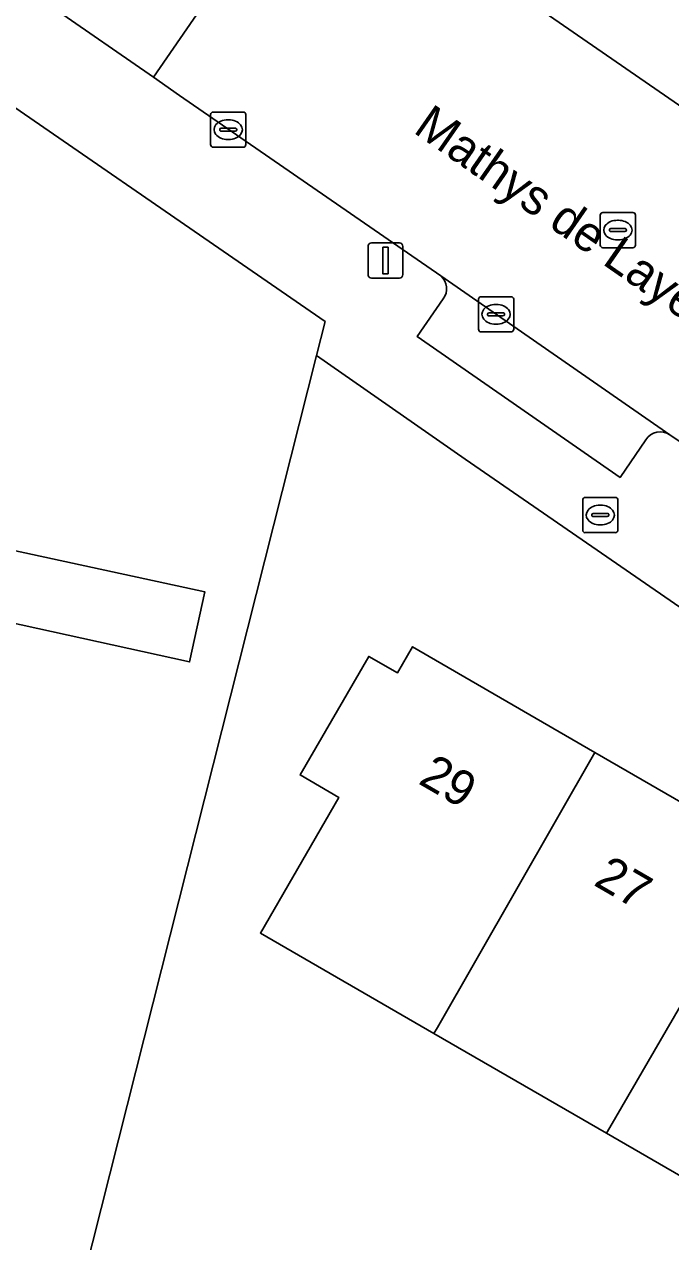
# Model space of a CAD drawing. Extents: x 160023 to 161302, y 384750 to 385707.
# Drawn here: x 160284.79 to 160303.15, y 385120.37 to 385154.93 of the extents above; entities that cross this region are included whole.
import ezdxf

# ---------------------------------------------------------------- set-up
doc = ezdxf.new("R2010")
doc.units = 0
for name, color, linetype in [('IMGEO_Brandkraan', 7, 'Continuous'), ('IMGEO_Erf', 7, 'Continuous'), ('IMGEO_Grasland_overig', 7, 'Continuous'), ('IMGEO_Hek', 7, 'Continuous'), ('IMGEO_Kolk', 7, 'Continuous'), ('IMGEO_Lichtmast', 7, 'Continuous'), ('IMGEO_Openbare_ruimte_label', 7, 'Continuous'), ('IMGEO_Pand', 7, 'Continuous'), ('IMGEO_Pand_nummerreeks', 7, 'Continuous'), ('IMGEO_Parkeervlak_open', 7, 'Continuous'), ('IMGEO_Rijbaan_lokaal_gesloten', 7, 'Continuous'), ('IMGEO_Rijbaan_lokaal_open', 7, 'Continuous'), ('IMGEO_Rioolput', 7, 'Continuous'), ('IMGEO_Voetpad_open', 7, 'Continuous')]:
    doc.layers.add(name, color=color, linetype=linetype)

msp = doc.modelspace()

# ---------------------------------------------------------------- linework, layer by layer
at = {"layer": 'IMGEO_Brandkraan'}
for p, q in [((160300.726, 385141.498), (160301.578, 385141.498)), ((160300.651, 385140.572), (160300.651, 385141.424)), ((160301.139, 385141.278), (160301.164, 385141.278)), ((160301.652, 385141.424), (160301.652, 385140.572)), ((160300.91, 385140.992), (160300.91, 385141.004)), ((160301.348, 385140.955), (160300.95, 385140.955)), ((160300.953, 385141.041), (160301.351, 385141.041)), ((160301.394, 385141.004), (160301.394, 385140.992)), ((160301.578, 385140.498), (160300.726, 385140.498)), ((160301.162, 385140.718), (160301.137, 385140.718))]:
    msp.add_line(p, q, dxfattribs=at)
for points in [[(160300.726, 385141.498), (160301.578, 385141.498)], [(160300.651, 385140.572), (160300.651, 385141.424)], [(160301.652, 385141.424), (160301.652, 385140.572)], [(160301.578, 385140.498), (160300.726, 385140.498)]]:
    msp.add_lwpolyline(points, dxfattribs=at)
for centre, radius, start, end in [((160300.728, 385141.422), 0.0765, 91.552, 178.448), ((160300.728, 385141.422), 0.0765, 91.552, 178.448), ((160301.576, 385141.422), 0.0765, 1.552, 88.448), ((160301.576, 385141.422), 0.0765, 1.552, 88.448), ((160300.95, 385141.001), 0.0403, 85.8775, 175.7526), ((160300.947, 385140.991), 0.0366, 178.938, 274.7102), ((160301.351, 385140.998), 0.043, 264.8664, 352.4533), ((160301.355, 385141.003), 0.0386, 1.7309, 96.639), ((160300.728, 385140.574), 0.0765, 181.552, 268.448), ((160300.728, 385140.574), 0.0765, 181.552, 268.448), ((160301.576, 385140.574), 0.0765, 271.552, 358.448), ((160301.576, 385140.574), 0.0765, 271.552, 358.448)]:
    msp.add_arc(centre, radius, start, end, dxfattribs=at)
for centre, major_axis, ratio, start_param, end_param in [((160301.138, 385140.998), (-0.387, 0.002), 0.722429, 4.712389, 7.853982), ((160301.163, 385140.998), (-0.39, 0.002), 0.717154, 1.570796, 4.712389)]:
    msp.add_ellipse(centre, major_axis=major_axis, ratio=ratio, start_param=start_param, end_param=end_param, dxfattribs=at)
at = {"layer": 'IMGEO_Erf'}
for points in [[(160331.075, 385119.978), (160323.23, 385125.041), (160316.405, 385129.52), (160309.902, 385133.903), (160297.312, 385142.585), (160293.095, 385145.525), (160266.916, 385041.926)], [(160311.258, 385117.706), (160306.266, 385120.593), (160301.325, 385123.45), (160296.428, 385126.282), (160291.497, 385129.134), (160293.724, 385132.985), (160292.625, 385133.621), (160294.575, 385136.985), (160295.388, 385136.515), (160295.818, 385137.258), (160300.999, 385134.259), (160305.945, 385131.396), (160310.866, 385128.548), (160315.794, 385125.695), (160320.863, 385122.761), (160325.8, 385119.903)]]:
    msp.add_lwpolyline(points, dxfattribs=at)
at = {"layer": 'IMGEO_Grasland_overig'}
for points in [[(160266.916, 385041.926), (160293.095, 385145.525), (160293.339, 385146.491), (160281.765, 385154.46), (160278.335, 385154.996), (160272.81, 385155.86), (160264.038, 385157.232), (160249.17, 385159.557), (160247.26, 385159.856), (160246.952, 385158.272), (160246.818, 385158.296), (160240.561, 385159.434), (160237.365, 385160.015), (160234.41, 385160.552), (160230.2, 385146.371), (160218.89, 385149.729)], [(160255.043, 385104.991), (160263.021, 385135.825), (160264.512, 385142.011), (160251.197, 385145.041), (160251.642, 385146.997), (160267.708, 385143.627), (160289.918, 385138.823), (160289.486, 385136.829), (160266.603, 385141.857), (160263.258, 385128.704), (160254.185, 385092.511)]]:
    msp.add_lwpolyline(points, dxfattribs=at)
at = {"layer": 'IMGEO_Hek'}
for points in [[(160281.765, 385154.46), (160293.339, 385146.491), (160293.095, 385145.525)], [(160293.095, 385145.525), (160266.916, 385041.926)]]:
    msp.add_lwpolyline(points, dxfattribs=at)
at = {"layer": 'IMGEO_Kolk'}
for p, q in [((160290.084, 385151.512), (160290.084, 385152.364)), ((160290.159, 385152.438), (160291.011, 385152.438)), ((160290.572, 385152.218), (160290.597, 385152.218)), ((160291.085, 385152.364), (160291.085, 385151.512)), ((160290.343, 385151.932), (160290.343, 385151.944)), ((160290.781, 385151.895), (160290.383, 385151.895)), ((160290.386, 385151.981), (160290.784, 385151.981)), ((160290.827, 385151.944), (160290.827, 385151.932)), ((160290.595, 385151.658), (160290.57, 385151.658)), ((160291.011, 385151.438), (160290.159, 385151.438)), ((160297.69, 385146.27), (160297.69, 385147.122)), ((160297.765, 385147.196), (160298.617, 385147.196)), ((160298.178, 385146.976), (160298.203, 385146.976)), ((160298.691, 385147.122), (160298.691, 385146.27)), ((160297.949, 385146.69), (160297.949, 385146.702)), ((160298.387, 385146.653), (160297.989, 385146.653)), ((160297.992, 385146.739), (160298.39, 385146.739)), ((160298.433, 385146.702), (160298.433, 385146.69)), ((160298.201, 385146.416), (160298.176, 385146.416)), ((160298.617, 385146.196), (160297.765, 385146.196))]:
    msp.add_line(p, q, dxfattribs=at)
for points in [[(160290.084, 385151.512), (160290.084, 385152.364)], [(160290.159, 385152.438), (160291.011, 385152.438)], [(160291.085, 385152.364), (160291.085, 385151.512)], [(160291.011, 385151.438), (160290.159, 385151.438)], [(160297.69, 385146.27), (160297.69, 385147.122)], [(160297.765, 385147.196), (160298.617, 385147.196)], [(160298.691, 385147.122), (160298.691, 385146.27)], [(160298.617, 385146.196), (160297.765, 385146.196)]]:
    msp.add_lwpolyline(points, dxfattribs=at)
for centre, radius, start, end in [((160290.161, 385152.362), 0.0765, 91.552, 178.448), ((160290.161, 385152.362), 0.0765, 91.552, 178.448), ((160291.009, 385152.362), 0.0765, 1.552, 88.448), ((160291.009, 385152.362), 0.0765, 1.552, 88.448), ((160290.383, 385151.941), 0.0403, 85.8775, 175.7526), ((160290.38, 385151.931), 0.0366, 178.938, 274.7102), ((160290.784, 385151.938), 0.043, 264.8664, 352.4533), ((160290.788, 385151.943), 0.0386, 1.7309, 96.639), ((160290.161, 385151.514), 0.0765, 181.552, 268.448), ((160290.161, 385151.514), 0.0765, 181.552, 268.448), ((160291.009, 385151.514), 0.0765, 271.552, 358.448), ((160291.009, 385151.514), 0.0765, 271.552, 358.448), ((160297.767, 385147.12), 0.0765, 91.552, 178.448), ((160297.767, 385147.12), 0.0765, 91.552, 178.448), ((160298.615, 385147.12), 0.0765, 1.552, 88.448), ((160298.615, 385147.12), 0.0765, 1.552, 88.448), ((160297.989, 385146.699), 0.0403, 85.8775, 175.7526), ((160297.986, 385146.689), 0.0366, 178.938, 274.7102), ((160298.39, 385146.696), 0.043, 264.8664, 352.4533), ((160298.394, 385146.701), 0.0386, 1.7309, 96.639), ((160297.767, 385146.272), 0.0765, 181.552, 268.448), ((160297.767, 385146.272), 0.0765, 181.552, 268.448), ((160298.615, 385146.272), 0.0765, 271.552, 358.448), ((160298.615, 385146.272), 0.0765, 271.552, 358.448)]:
    msp.add_arc(centre, radius, start, end, dxfattribs=at)
for centre, major_axis, ratio, start_param, end_param in [((160290.571, 385151.938), (-0.387, 0.002), 0.722429, 4.712389, 7.853982), ((160290.596, 385151.938), (-0.39, 0.002), 0.717154, 1.570796, 4.712389), ((160298.177, 385146.696), (-0.387, 0.002), 0.722429, 4.712389, 7.853982), ((160298.202, 385146.696), (-0.39, 0.002), 0.717154, 1.570796, 4.712389)]:
    msp.add_ellipse(centre, major_axis=major_axis, ratio=ratio, start_param=start_param, end_param=end_param, dxfattribs=at)
at = {"layer": 'IMGEO_Lichtmast'}
for p, q in [((160294.655, 385148.724), (160295.445, 385148.724)), ((160295.445, 385148.724), (160294.655, 385148.724)), ((160294.555, 385147.824), (160294.555, 385148.624)), ((160294.555, 385148.624), (160294.555, 385147.824)), ((160295.545, 385148.624), (160295.545, 385147.824)), ((160295.545, 385147.824), (160295.545, 385148.624)), ((160295.445, 385147.724), (160294.655, 385147.724)), ((160294.655, 385147.724), (160295.445, 385147.724))]:
    msp.add_line(p, q, dxfattribs=at)
msp.add_lwpolyline([(160294.975, 385148.599), (160295.125, 385148.599), (160295.125, 385147.849), (160294.975, 385147.849), (160294.975, 385148.599)], dxfattribs=at)
for centre, start, end in [((160294.655, 385148.624), 90, 180), ((160294.655, 385148.624), 90, 180), ((160295.445, 385148.624), 0, 90), ((160295.445, 385148.624), 360, 90), ((160294.655, 385147.824), 180, 270), ((160294.655, 385147.824), 180, 270), ((160295.445, 385147.824), 270, 0), ((160295.445, 385147.824), 270, 0)]:
    msp.add_arc(centre, 0.1, start, end, dxfattribs=at)
at = {"layer": 'IMGEO_Pand'}
for points in [[(160300.999, 385134.259), (160295.818, 385137.258), (160295.388, 385136.515), (160294.575, 385136.985), (160292.625, 385133.621), (160293.724, 385132.985), (160291.497, 385129.134), (160296.428, 385126.282), (160296.525, 385126.449)], [(160296.525, 385126.449), (160296.428, 385126.282), (160301.325, 385123.45), (160301.421, 385123.615), (160305.945, 385131.396), (160300.999, 385134.259)], [(160310.866, 385128.548), (160305.945, 385131.396), (160301.421, 385123.615), (160301.325, 385123.45), (160306.266, 385120.593), (160306.36, 385120.755)]]:
    msp.add_lwpolyline(points, close=True, dxfattribs=at)
at = {"layer": 'IMGEO_Parkeervlak_open'}
for points in [[(160303.129, 385143.274), (160296.619, 385147.784)], [(160296.688, 385147.131), (160295.951, 385146.065), (160301.712, 385142.068), (160302.442, 385143.135)]]:
    msp.add_lwpolyline(points, dxfattribs=at)
for centre, radius, start, end in [((160296.317, 385147.422), 0.471, 321.871, 50.1927), ((160302.856, 385142.858), 0.498, 56.6683, 146.2081)]:
    msp.add_arc(centre, radius, start, end, dxfattribs=at)
at = {"layer": 'IMGEO_Rijbaan_lokaal_gesloten'}
msp.add_lwpolyline([(160353.245, 385119.896), (160345.516, 385124.585), (160343.306, 385125.926), (160342.253, 385126.595), (160333.972, 385131.862), (160320.265, 385140.909), (160303.373, 385152.644), (160292.906, 385159.87), (160288.457, 385153.426), (160289.202, 385152.911), (160296.619, 385147.784), (160303.129, 385143.274), (160305.222, 385141.852), (160309.156, 385139.136), (160315.869, 385134.573), (160318.091, 385133.105), (160326.434, 385127.602), (160335.598, 385121.727), (160338.966, 385119.621)], dxfattribs=at)
at = {"layer": 'IMGEO_Rijbaan_lokaal_open'}
msp.add_lwpolyline([(160292.906, 385159.87), (160290.058, 385161.836), (160285.611, 385155.394), (160288.457, 385153.426)], close=True, dxfattribs=at)
at = {"layer": 'IMGEO_Rioolput'}
for p, q in [((160301.151, 385148.66), (160301.151, 385149.512)), ((160301.226, 385149.586), (160302.078, 385149.586)), ((160302.152, 385149.512), (160302.152, 385148.66)), ((160301.41, 385149.08), (160301.41, 385149.092)), ((160301.453, 385149.129), (160301.851, 385149.129)), ((160301.639, 385149.366), (160301.664, 385149.366)), ((160301.894, 385149.092), (160301.894, 385149.08)), ((160301.848, 385149.043), (160301.45, 385149.043)), ((160301.662, 385148.806), (160301.637, 385148.806)), ((160302.078, 385148.586), (160301.226, 385148.586))]:
    msp.add_line(p, q, dxfattribs=at)
for points in [[(160301.151, 385148.66), (160301.151, 385149.512)], [(160301.226, 385149.586), (160302.078, 385149.586)], [(160302.152, 385149.512), (160302.152, 385148.66)], [(160302.078, 385148.586), (160301.226, 385148.586)]]:
    msp.add_lwpolyline(points, dxfattribs=at)
for centre, radius, start, end in [((160301.228, 385149.51), 0.0765, 91.552, 178.448), ((160301.228, 385149.51), 0.0765, 91.552, 178.448), ((160302.076, 385149.51), 0.0765, 1.552, 88.448), ((160302.076, 385149.51), 0.0765, 1.552, 88.448), ((160301.45, 385149.089), 0.0403, 85.8775, 175.7526), ((160301.447, 385149.079), 0.0366, 178.938, 274.7102), ((160301.851, 385149.086), 0.043, 264.8664, 352.4533), ((160301.855, 385149.091), 0.0386, 1.7309, 96.639), ((160301.228, 385148.662), 0.0765, 181.552, 268.448), ((160301.228, 385148.662), 0.0765, 181.552, 268.448), ((160302.076, 385148.662), 0.0765, 271.552, 358.448), ((160302.076, 385148.662), 0.0765, 271.552, 358.448)]:
    msp.add_arc(centre, radius, start, end, dxfattribs=at)
for centre, major_axis, ratio, start_param, end_param in [((160301.638, 385149.086), (-0.387, 0.002), 0.722429, 4.712389, 7.853982), ((160301.663, 385149.086), (-0.39, 0.002), 0.717154, 1.570796, 4.712389)]:
    msp.add_ellipse(centre, major_axis=major_axis, ratio=ratio, start_param=start_param, end_param=end_param, dxfattribs=at)
at = {"layer": 'IMGEO_Voetpad_open'}
for points in [[(160210.42, 385204.716), (160218.147, 385198.861), (160226.359, 385192.864), (160230.468, 385189.949), (160232.788, 385188.31), (160233.58, 385187.757), (160236.084, 385186.008), (160239.674, 385183.529), (160242.339, 385181.727), (160244.355, 385180.364), (160255.216, 385172.774), (160260.328, 385169.248), (160276.645, 385157.992), (160278.875, 385156.454), (160281.765, 385154.46), (160293.339, 385146.491), (160293.095, 385145.525), (160297.312, 385142.585), (160309.902, 385133.903), (160316.405, 385129.52), (160323.23, 385125.041), (160331.075, 385119.978)], [(160296.619, 385147.784), (160289.202, 385152.911), (160288.457, 385153.426), (160285.611, 385155.394), (160284.354, 385156.263), (160280.355, 385159.003), (160259.822, 385173.074)], [(160286.978, 385163.963), (160290.058, 385161.836), (160292.906, 385159.87), (160303.373, 385152.644), (160320.265, 385140.909)], [(160302.442, 385143.135), (160301.712, 385142.068), (160295.951, 385146.065), (160296.688, 385147.131)], [(160305.222, 385141.852), (160303.129, 385143.274)]]:
    msp.add_lwpolyline(points, dxfattribs=at)
msp.add_lwpolyline([(160233.386, 385021.466), (160222.282, 385039.697), (160220.205, 385038.374), (160225.978, 385029.314), (160232.748, 385018.878), (160230.124, 385008.238), (160232.89, 385007.459), (160240.011, 385035.841), (160247.686, 385066.356), (160254.185, 385092.511), (160263.258, 385128.704), (160266.603, 385141.857), (160289.486, 385136.829), (160289.918, 385138.823), (160267.708, 385143.627), (160251.642, 385146.997), (160251.197, 385145.041), (160264.512, 385142.011), (160263.021, 385135.825), (160255.043, 385104.991), (160247.583, 385074.766), (160235.021, 385028.094)], close=True, dxfattribs=at)
for centre, radius, start, end in [((160296.317, 385147.422), 0.471, 321.871, 50.1927), ((160302.856, 385142.858), 0.498, 56.6683, 146.2081)]:
    msp.add_arc(centre, radius, start, end, dxfattribs=at)

# ---------------------------------------------------------------- texts
at = {"layer": 'IMGEO_Openbare_ruimte_label'}
msp.add_text('Mathys de Layenslaan', height=1, rotation=325.1816, dxfattribs=at).set_placement((160295.808, 385151.876))
at = {"layer": 'IMGEO_Pand_nummerreeks'}
for s, p in [('29', (160295.95, 385133.392)), ('27', (160300.928, 385130.51))]:
    msp.add_text(s, height=1, rotation=329.9362, dxfattribs=at).set_placement(p)

doc.saveas('drawing.dxf')
